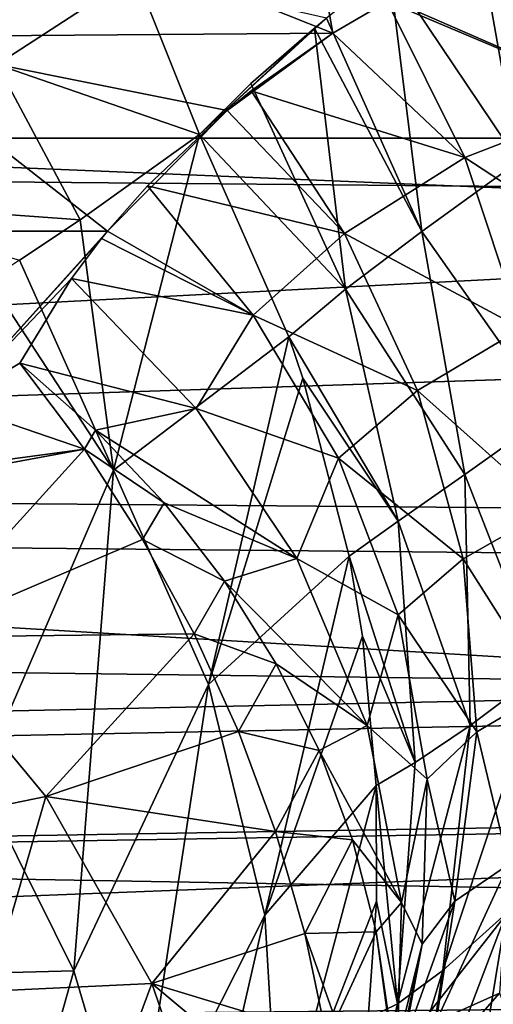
# Model space of a CAD drawing. Header units: millimetres. Extents: x -100 to 100, y -64 to 136.
# Tile 430 of 530: x -12.363 to -11.524, y 76.569 to 78.313. Entities that reach past the tile are written whole.
import ezdxf

# ---------------------------------------------------------------- set-up
doc = ezdxf.new("R2010")
doc.units = ezdxf.units.MM
doc.header["$LTSCALE"] = 159.143519
for name, color, linetype in [('10', 7, 'CONTINUOUS'), ('12', 7, 'CONTINUOUS'), ('15', 7, 'CONTINUOUS'), ('16', 7, 'CONTINUOUS'), ('18', 7, 'CONTINUOUS'), ('234', 7, 'CONTINUOUS'), ('235', 7, 'CONTINUOUS'), ('236', 7, 'CONTINUOUS'), ('237', 7, 'CONTINUOUS'), ('255', 7, 'CONTINUOUS'), ('270', 7, 'CONTINUOUS'), ('275', 7, 'CONTINUOUS'), ('283', 7, 'CONTINUOUS'), ('381', 7, 'CONTINUOUS'), ('383', 7, 'CONTINUOUS'), ('397', 7, 'CONTINUOUS'), ('407', 7, 'CONTINUOUS'), ('412', 7, 'CONTINUOUS'), ('437', 7, 'CONTINUOUS'), ('6', 7, 'CONTINUOUS')]:
    doc.layers.add(name, color=color, linetype=linetype)

msp = doc.modelspace()

# ---------------------------------------------------------------- linework, layer by layer
at = {"layer": '10', "color": 7, "linetype": 'CONTINUOUS', "true_color": 0x8c979c}
for points in [[(-12.363, 77.7046, -6.756), (-12.2487, 77.5525, -6.7154), (-12.4833, 77.6325, -6.3911), (-12.363, 77.7046, -6.756)], [(-12.4833, 77.6325, -6.3911), (-12.2487, 77.5525, -6.7154), (-12.7401, 77.4865, -5.4889), (-12.4833, 77.6325, -6.3911)], [(-12.7401, 77.4865, -5.4889), (-12.2487, 77.5525, -6.7154), (-12.8098, 77.4488, -5.2056), (-12.7401, 77.4865, -5.4889)], [(-12.8098, 77.4488, -5.2056), (-12.2487, 77.5525, -6.7154), (-12.5507, 77.2197, -5.2134), (-12.8098, 77.4488, -5.2056)], [(-12.2487, 77.5525, -6.7154), (-12.1456, 77.3922, -6.6794), (-12.5507, 77.2197, -5.2134), (-12.2487, 77.5525, -6.7154)], [(-12.1456, 77.3922, -6.6794), (-12.0544, 77.2251, -6.648), (-12.5507, 77.2197, -5.2134), (-12.1456, 77.3922, -6.6794)], [(-12.5507, 77.2197, -5.2134), (-12.3171, 76.9375, -5.2492), (-12.6276, 76.8735, -3.5378), (-12.5507, 77.2197, -5.2134)], [(-12.5507, 77.2197, -5.2134), (-12.0544, 77.2251, -6.648), (-12.3171, 76.9375, -5.2492), (-12.5507, 77.2197, -5.2134)], [(-12.0544, 77.2251, -6.648), (-11.9759, 77.0524, -6.621), (-12.3171, 76.9375, -5.2492), (-12.0544, 77.2251, -6.648)], [(-11.9759, 77.0524, -6.621), (-11.9104, 76.8753, -6.5984), (-12.3171, 76.9375, -5.2492), (-11.9759, 77.0524, -6.621)], [(-12.2671, 76.6288, 5.3466), (-12.4351, 76.9657, 5.2728), (-12.5151, 76.622, 3.5989), (-12.2671, 76.6288, 5.3466)], [(-12.3171, 76.9375, -5.2492), (-12.4172, 76.5923, -3.5577), (-12.6276, 76.8735, -3.5378), (-12.3171, 76.9375, -5.2492)], [(-12.3171, 76.9375, -5.2492), (-12.1291, 76.6064, -5.298), (-12.4172, 76.5923, -3.5577), (-12.3171, 76.9375, -5.2492)], [(-12.3171, 76.9375, -5.2492), (-11.9104, 76.8753, -6.5984), (-12.1291, 76.6064, -5.298), (-12.3171, 76.9375, -5.2492)], [(-11.9104, 76.8753, -6.5984), (-11.8582, 76.6948, -6.58), (-12.1291, 76.6064, -5.298), (-11.9104, 76.8753, -6.5984)], [(-12.1291, 76.6064, -5.298), (-11.8582, 76.6948, -6.58), (-11.8199, 76.5123, -6.5644), (-12.1291, 76.6064, -5.298)], [(-12.3602, 76.2999, 3.6394), (-12.2671, 76.6288, 5.3466), (-12.5151, 76.622, 3.5989), (-12.3602, 76.2999, 3.6394)], [(-12.1608, 76.2687, 5.4258), (-12.2671, 76.6288, 5.3466), (-12.3602, 76.2999, 3.6394), (-12.1608, 76.2687, 5.4258)], [(-12.3602, 76.2999, 3.6394), (-12.5151, 76.622, 3.5989), (-12.6041, 76.5517, 1.8235), (-12.3602, 76.2999, 3.6394)], [(-12.1291, 76.6064, -5.298), (-12.254, 76.2707, -3.5833), (-12.4172, 76.5923, -3.5577), (-12.1291, 76.6064, -5.298)], [(-12.1291, 76.6064, -5.298), (-12.0016, 76.2383, -5.3586), (-12.254, 76.2707, -3.5833), (-12.1291, 76.6064, -5.298)], [(-12.0016, 76.2383, -5.3586), (-12.1291, 76.6064, -5.298), (-11.7956, 76.3272, -6.5497), (-12.0016, 76.2383, -5.3586)], [(-11.7956, 76.3272, -6.5497), (-12.1291, 76.6064, -5.298), (-11.8199, 76.5123, -6.5644), (-11.7956, 76.3272, -6.5497)], [(-12.254, 76.2707, -3.5833), (-12.5529, 76.5341, -1.7838), (-12.4172, 76.5923, -3.5577), (-12.254, 76.2707, -3.5833)]]:
    msp.add_3dface(points, dxfattribs=at)
at = {"layer": '12', "color": 7, "linetype": 'CONTINUOUS', "true_color": 0x8c979c}
msp.add_3dface([(-11.8199, 76.5123, -6.5644), (-11.8582, 76.6948, -6.58), (-11.804, 76.5417, -6.6597), (-11.8199, 76.5123, -6.5644)], dxfattribs=at)
at = {"layer": '15', "color": 7, "linetype": 'CONTINUOUS', "true_color": 0x8c979c}
for points in [[(-12.2487, 77.5525, -6.7154), (-12.363, 77.7046, -6.756), (-12.2288, 77.5861, -6.8161), (-12.2487, 77.5525, -6.7154)], [(-12.1076, 77.4571, -6.8822), (-12.2487, 77.5525, -6.7154), (-12.2288, 77.5861, -6.8161), (-12.1076, 77.4571, -6.8822)], [(-12.1456, 77.3922, -6.6794), (-12.2487, 77.5525, -6.7154), (-12.1076, 77.4571, -6.8822), (-12.1456, 77.3922, -6.6794)], [(-12.0006, 77.3186, -6.9536), (-12.1456, 77.3922, -6.6794), (-12.1076, 77.4571, -6.8822), (-12.0006, 77.3186, -6.9536)], [(-12.0544, 77.2251, -6.648), (-12.1456, 77.3922, -6.6794), (-12.0006, 77.3186, -6.9536), (-12.0544, 77.2251, -6.648)], [(-11.9088, 77.1722, -7.0298), (-12.0544, 77.2251, -6.648), (-12.0006, 77.3186, -6.9536), (-11.9088, 77.1722, -7.0298)], [(-11.9759, 77.0524, -6.621), (-12.0544, 77.2251, -6.648), (-11.9088, 77.1722, -7.0298), (-11.9759, 77.0524, -6.621)], [(-11.8331, 77.019, -7.1101), (-11.9759, 77.0524, -6.621), (-11.9088, 77.1722, -7.0298), (-11.8331, 77.019, -7.1101)], [(-11.9104, 76.8753, -6.5984), (-11.9759, 77.0524, -6.621), (-11.8331, 77.019, -7.1101), (-11.9104, 76.8753, -6.5984)], [(-11.7739, 76.8604, -7.1936), (-11.9104, 76.8753, -6.5984), (-11.8331, 77.019, -7.1101), (-11.7739, 76.8604, -7.1936)], [(-11.8582, 76.6948, -6.58), (-11.9104, 76.8753, -6.5984), (-11.7739, 76.8604, -7.1936), (-11.8582, 76.6948, -6.58)], [(-11.732, 76.6978, -7.2798), (-11.8582, 76.6948, -6.58), (-11.7739, 76.8604, -7.1936), (-11.732, 76.6978, -7.2798)], [(-11.804, 76.5417, -6.6597), (-11.8582, 76.6948, -6.58), (-11.732, 76.6978, -7.2798), (-11.804, 76.5417, -6.6597)], [(-11.7075, 76.5325, -7.3679), (-11.804, 76.5417, -6.6597), (-11.732, 76.6978, -7.2798), (-11.7075, 76.5325, -7.3679)]]:
    msp.add_3dface(points, dxfattribs=at)
at = {"layer": '16', "color": 7, "linetype": 'CONTINUOUS', "true_color": 0x8c979c}
for points in [[(-11.4068, 78.4734, -8.9425), (-11.305, 78.1734, -8.98), (-11.7064, 78.3488, -8.4811), (-11.4068, 78.4734, -8.9425)], [(-11.7124, 78.3455, -8.4709), (-11.5748, 78.069, -8.5439), (-11.8088, 78.289, -8.3004), (-11.7124, 78.3455, -8.4709)], [(-11.7064, 78.3488, -8.4811), (-11.305, 78.1734, -8.98), (-11.7124, 78.3455, -8.4709), (-11.7064, 78.3488, -8.4811)], [(-11.7124, 78.3455, -8.4709), (-11.305, 78.1734, -8.98), (-11.5748, 78.069, -8.5439), (-11.7124, 78.3455, -8.4709)], [(-11.8088, 78.289, -8.3004), (-11.5748, 78.069, -8.5439), (-11.9531, 78.1871, -8.0161), (-11.8088, 78.289, -8.3004)], [(-11.9531, 78.1871, -8.0161), (-11.788, 77.9344, -8.1116), (-11.9957, 78.1525, -7.9235), (-11.9531, 78.1871, -8.0161)], [(-11.9531, 78.1871, -8.0161), (-11.5748, 78.069, -8.5439), (-11.788, 77.9344, -8.1116), (-11.9531, 78.1871, -8.0161)], [(-11.305, 78.1734, -8.98), (-11.24, 77.8497, -9.0549), (-11.5748, 78.069, -8.5439), (-11.305, 78.1734, -8.98)], [(-11.9957, 78.1525, -7.9235), (-11.788, 77.9344, -8.1116), (-12.1369, 78.0191, -7.5768), (-11.9957, 78.1525, -7.9235)], [(-11.5748, 78.069, -8.5439), (-11.4745, 77.7659, -8.6503), (-11.788, 77.9344, -8.1116), (-11.5748, 78.069, -8.5439)], [(-11.5748, 78.069, -8.5439), (-11.24, 77.8497, -9.0549), (-11.4745, 77.7659, -8.6503), (-11.5748, 78.069, -8.5439)], [(-12.1369, 78.0191, -7.5768), (-11.9498, 77.7897, -7.6854), (-12.2074, 77.9388, -7.3708), (-12.1369, 78.0191, -7.5768)], [(-12.1369, 78.0191, -7.5768), (-11.788, 77.9344, -8.1116), (-11.9498, 77.7897, -7.6854), (-12.1369, 78.0191, -7.5768)], [(-12.2074, 77.9388, -7.3708), (-11.9498, 77.7897, -7.6854), (-12.2182, 77.9256, -7.3368), (-12.2074, 77.9388, -7.3708)], [(-11.788, 77.9344, -8.1116), (-11.6588, 77.6565, -8.2408), (-11.9498, 77.7897, -7.6854), (-11.788, 77.9344, -8.1116)], [(-11.788, 77.9344, -8.1116), (-11.4745, 77.7659, -8.6503), (-11.6588, 77.6565, -8.2408), (-11.788, 77.9344, -8.1116)], [(-12.2182, 77.9256, -7.3368), (-11.9498, 77.7897, -7.6854), (-12.2717, 77.8547, -7.1534), (-12.2182, 77.9256, -7.3368)], [(-12.363, 77.7046, -6.756), (-12.2717, 77.8547, -7.1534), (-12.0506, 77.6242, -7.2782), (-12.363, 77.7046, -6.756)], [(-12.2717, 77.8547, -7.1534), (-11.9498, 77.7897, -7.6854), (-12.0506, 77.6242, -7.2782), (-12.2717, 77.8547, -7.1534)], [(-11.9498, 77.7897, -7.6854), (-11.7987, 77.5364, -7.8246), (-12.0506, 77.6242, -7.2782), (-11.9498, 77.7897, -7.6854)], [(-11.9498, 77.7897, -7.6854), (-11.6588, 77.6565, -8.2408), (-11.7987, 77.5364, -7.8246), (-11.9498, 77.7897, -7.6854)], [(-11.4745, 77.7659, -8.6503), (-11.4232, 77.4462, -8.7899), (-11.6588, 77.6565, -8.2408), (-11.4745, 77.7659, -8.6503)], [(-12.2288, 77.5861, -6.8161), (-12.363, 77.7046, -6.756), (-12.0506, 77.6242, -7.2782), (-12.2288, 77.5861, -6.8161)], [(-11.6588, 77.6565, -8.2408), (-11.5776, 77.3582, -8.399), (-11.7987, 77.5364, -7.8246), (-11.6588, 77.6565, -8.2408)], [(-11.6588, 77.6565, -8.2408), (-11.4232, 77.4462, -8.7899), (-11.5776, 77.3582, -8.399), (-11.6588, 77.6565, -8.2408)], [(-12.2288, 77.5861, -6.8161), (-12.0506, 77.6242, -7.2782), (-11.8723, 77.3589, -7.4312), (-12.2288, 77.5861, -6.8161)], [(-12.0506, 77.6242, -7.2782), (-11.7987, 77.5364, -7.8246), (-11.8723, 77.3589, -7.4312), (-12.0506, 77.6242, -7.2782)], [(-12.1076, 77.4571, -6.8822), (-12.2288, 77.5861, -6.8161), (-11.8723, 77.3589, -7.4312), (-12.1076, 77.4571, -6.8822)], [(-11.7987, 77.5364, -7.8246), (-11.6929, 77.2591, -7.988), (-11.8723, 77.3589, -7.4312), (-11.7987, 77.5364, -7.8246)], [(-11.7987, 77.5364, -7.8246), (-11.5776, 77.3582, -8.399), (-11.6929, 77.2591, -7.988), (-11.7987, 77.5364, -7.8246)], [(-12.0006, 77.3186, -6.9536), (-12.1076, 77.4571, -6.8822), (-11.8723, 77.3589, -7.4312), (-12.0006, 77.3186, -6.9536)], [(-11.4232, 77.4462, -8.7899), (-11.4297, 77.1243, -8.9597), (-11.5776, 77.3582, -8.399), (-11.4232, 77.4462, -8.7899)], [(-12.0006, 77.3186, -6.9536), (-11.8723, 77.3589, -7.4312), (-11.7476, 77.063, -7.6073), (-12.0006, 77.3186, -6.9536)], [(-11.8723, 77.3589, -7.4312), (-11.6929, 77.2591, -7.988), (-11.7476, 77.063, -7.6073), (-11.8723, 77.3589, -7.4312)], [(-11.5776, 77.3582, -8.399), (-11.5538, 77.0517, -8.5815), (-11.6929, 77.2591, -7.988), (-11.5776, 77.3582, -8.399)], [(-11.5776, 77.3582, -8.399), (-11.4297, 77.1243, -8.9597), (-11.5538, 77.0517, -8.5815), (-11.5776, 77.3582, -8.399)], [(-11.9088, 77.1722, -7.0298), (-12.0006, 77.3186, -6.9536), (-11.7476, 77.063, -7.6073), (-11.9088, 77.1722, -7.0298)], [(-11.6929, 77.2591, -7.988), (-11.6418, 76.968, -8.1706), (-11.7476, 77.063, -7.6073), (-11.6929, 77.2591, -7.988)], [(-11.6929, 77.2591, -7.988), (-11.5538, 77.0517, -8.5815), (-11.6418, 76.968, -8.1706), (-11.6929, 77.2591, -7.988)], [(-11.8331, 77.019, -7.1101), (-11.9088, 77.1722, -7.0298), (-11.7476, 77.063, -7.6073), (-11.8331, 77.019, -7.1101)], [(-11.4297, 77.1243, -8.9597), (-11.4978, 76.8166, -9.1531), (-11.5538, 77.0517, -8.5815), (-11.4297, 77.1243, -8.9597)], [(-11.8331, 77.019, -7.1101), (-11.7476, 77.063, -7.6073), (-11.6873, 76.7497, -7.7991), (-11.8331, 77.019, -7.1101)], [(-11.7476, 77.063, -7.6073), (-11.6418, 76.968, -8.1706), (-11.6873, 76.7497, -7.7991), (-11.7476, 77.063, -7.6073)], [(-11.5538, 77.0517, -8.5815), (-11.5923, 76.7518, -8.7811), (-11.6418, 76.968, -8.1706), (-11.5538, 77.0517, -8.5815)], [(-11.5538, 77.0517, -8.5815), (-11.4978, 76.8166, -9.1531), (-11.5923, 76.7518, -8.7811), (-11.5538, 77.0517, -8.5815)], [(-11.7739, 76.8604, -7.1936), (-11.8331, 77.019, -7.1101), (-11.6873, 76.7497, -7.7991), (-11.7739, 76.8604, -7.1936)], [(-11.6418, 76.968, -8.1706), (-11.6505, 76.676, -8.3647), (-11.6873, 76.7497, -7.7991), (-11.6418, 76.968, -8.1706)], [(-11.6418, 76.968, -8.1706), (-11.5923, 76.7518, -8.7811), (-11.6505, 76.676, -8.3647), (-11.6418, 76.968, -8.1706)], [(-11.732, 76.6978, -7.2798), (-11.7739, 76.8604, -7.1936), (-11.6873, 76.7497, -7.7991), (-11.732, 76.6978, -7.2798)], [(-11.4978, 76.8166, -9.1531), (-11.5133, 76.5892, -9.6922), (-11.6255, 76.5391, -9.3608), (-11.4978, 76.8166, -9.1531)], [(-11.4978, 76.8166, -9.1531), (-11.6255, 76.5391, -9.3608), (-11.5923, 76.7518, -8.7811), (-11.4978, 76.8166, -9.1531)], [(-11.732, 76.6978, -7.2798), (-11.6873, 76.7497, -7.7991), (-11.6959, 76.4346, -7.9969), (-11.732, 76.6978, -7.2798)], [(-11.6873, 76.7497, -7.7991), (-11.6505, 76.676, -8.3647), (-11.6959, 76.4346, -7.9969), (-11.6873, 76.7497, -7.7991)], [(-11.5923, 76.7518, -8.7811), (-11.6255, 76.5391, -9.3608), (-11.6922, 76.4731, -8.9881), (-11.5923, 76.7518, -8.7811)], [(-11.5923, 76.7518, -8.7811), (-11.6922, 76.4731, -8.9881), (-11.6505, 76.676, -8.3647), (-11.5923, 76.7518, -8.7811)], [(-11.7075, 76.5325, -7.3679), (-11.732, 76.6978, -7.2798), (-11.6959, 76.4346, -7.9969), (-11.7075, 76.5325, -7.3679)], [(-11.6505, 76.676, -8.3647), (-11.6922, 76.4731, -8.9881), (-11.7191, 76.3964, -8.5617), (-11.6505, 76.676, -8.3647)], [(-11.6505, 76.676, -8.3647), (-11.7191, 76.3964, -8.5617), (-11.6959, 76.4346, -7.9969), (-11.6505, 76.676, -8.3647)], [(-11.5133, 76.5892, -9.6922), (-11.4723, 76.4844, -10.1059), (-11.7109, 76.3638, -9.9038), (-11.5133, 76.5892, -9.6922)], [(-11.5133, 76.5892, -9.6922), (-11.7109, 76.3638, -9.9038), (-11.6255, 76.5391, -9.3608), (-11.5133, 76.5892, -9.6922)]]:
    msp.add_3dface(points, dxfattribs=at)
at = {"layer": '18', "color": 7, "linetype": 'CONTINUOUS', "true_color": 0x8c979c}
for points in [[(-11.8088, 78.289, -8.3004), (-12.6482, 78.2825, -6.9494), (-12.7246, 78.6532, -7.024), (-11.8088, 78.289, -8.3004)], [(-11.8731, 78.6532, -8.3833), (-11.8088, 78.289, -8.3004), (-12.7246, 78.6532, -7.024), (-11.8731, 78.6532, -8.3833)], [(-11.7124, 78.3455, -8.4709), (-11.8088, 78.289, -8.3004), (-11.8731, 78.6532, -8.3833), (-11.7124, 78.3455, -8.4709)], [(-12.2074, 77.9388, -7.3708), (-12.9735, 77.9383, -5.9183), (-12.6482, 78.2825, -6.9494), (-12.2074, 77.9388, -7.3708)], [(-11.8088, 78.289, -8.3004), (-11.9957, 78.1525, -7.9235), (-12.6482, 78.2825, -6.9494), (-11.8088, 78.289, -8.3004)], [(-11.9957, 78.1525, -7.9235), (-12.2074, 77.9388, -7.3708), (-12.6482, 78.2825, -6.9494), (-11.9957, 78.1525, -7.9235)], [(-11.8088, 78.289, -8.3004), (-11.9531, 78.1871, -8.0161), (-11.9957, 78.1525, -7.9235), (-11.8088, 78.289, -8.3004)], [(-11.9957, 78.1525, -7.9235), (-12.1369, 78.0191, -7.5768), (-12.2074, 77.9388, -7.3708), (-11.9957, 78.1525, -7.9235)], [(-12.2074, 77.9388, -7.3708), (-12.4833, 77.6325, -6.3911), (-12.9735, 77.9383, -5.9183), (-12.2074, 77.9388, -7.3708)], [(-12.4833, 77.6325, -6.3911), (-12.2074, 77.9388, -7.3708), (-12.2182, 77.9256, -7.3368), (-12.4833, 77.6325, -6.3911)], [(-12.4833, 77.6325, -6.3911), (-12.2182, 77.9256, -7.3368), (-12.2717, 77.8547, -7.1534), (-12.4833, 77.6325, -6.3911)], [(-12.363, 77.7046, -6.756), (-12.4833, 77.6325, -6.3911), (-12.2717, 77.8547, -7.1534), (-12.363, 77.7046, -6.756)]]:
    msp.add_3dface(points, dxfattribs=at)
at = {"layer": '234', "color": 7, "linetype": 'CONTINUOUS', "true_color": 0x8c979c}
for points in [[(-11.56, 78.5144, 13.0396), (-11.2707, 78.2096, 13.9234), (-11.4513, 78.5925, 13.4668), (-11.56, 78.5144, 13.0396)], [(-11.7089, 78.4031, 12.3673), (-11.4797, 78.0619, 13.0084), (-11.56, 78.5144, 13.0396), (-11.7089, 78.4031, 12.3673)], [(-11.4797, 78.0619, 13.0084), (-11.2707, 78.2096, 13.9234), (-11.56, 78.5144, 13.0396), (-11.4797, 78.0619, 13.0084)], [(-11.8197, 78.3155, 11.7748), (-11.6509, 77.9381, 12.0701), (-11.7089, 78.4031, 12.3673), (-11.8197, 78.3155, 11.7748)], [(-11.6509, 77.9381, 12.0701), (-11.4797, 78.0619, 13.0084), (-11.7089, 78.4031, 12.3673), (-11.6509, 77.9381, 12.0701)], [(-11.841, 78.298, 11.6486), (-11.6509, 77.9381, 12.0701), (-11.8197, 78.3155, 11.7748), (-11.841, 78.298, 11.6486)], [(-11.9538, 78.1999, 10.8829), (-11.7861, 77.8356, 11.1123), (-11.841, 78.298, 11.6486), (-11.9538, 78.1999, 10.8829)], [(-11.7861, 77.8356, 11.1123), (-11.6509, 77.9381, 12.0701), (-11.841, 78.298, 11.6486), (-11.7861, 77.8356, 11.1123)], [(-12.0447, 78.1097, 10.0693), (-11.7861, 77.8356, 11.1123), (-11.9538, 78.1999, 10.8829), (-12.0447, 78.1097, 10.0693)], [(-11.8864, 77.7511, 10.1388), (-11.7861, 77.8356, 11.1123), (-12.0447, 78.1097, 10.0693), (-11.8864, 77.7511, 10.1388)], [(-11.4797, 78.0619, 13.0084), (-11.6509, 77.9381, 12.0701), (-11.4238, 77.6149, 13.1566), (-11.4797, 78.0619, 13.0084)], [(-11.6509, 77.9381, 12.0701), (-11.7861, 77.8356, 11.1123), (-11.5748, 77.5073, 12.1863), (-11.6509, 77.9381, 12.0701)], [(-11.4238, 77.6149, 13.1566), (-11.6509, 77.9381, 12.0701), (-11.5748, 77.5073, 12.1863), (-11.4238, 77.6149, 13.1566)], [(-11.7861, 77.8356, 11.1123), (-11.8864, 77.7511, 10.1388), (-11.693, 77.4249, 11.2025), (-11.7861, 77.8356, 11.1123)], [(-11.5748, 77.5073, 12.1863), (-11.7861, 77.8356, 11.1123), (-11.693, 77.4249, 11.2025), (-11.5748, 77.5073, 12.1863)], [(-11.693, 77.4249, 11.2025), (-11.8864, 77.7511, 10.1388), (-11.8615, 77.6783, 10.1522), (-11.693, 77.4249, 11.2025)], [(-11.7798, 77.3631, 10.2082), (-11.693, 77.4249, 11.2025), (-11.8615, 77.6783, 10.1522), (-11.7798, 77.3631, 10.2082)], [(-11.4238, 77.6149, 13.1566), (-11.5748, 77.5073, 12.1863), (-11.4385, 77.1583, 13.3109), (-11.4238, 77.6149, 13.1566)], [(-11.5748, 77.5073, 12.1863), (-11.693, 77.4249, 11.2025), (-11.5656, 77.0628, 12.3055), (-11.5748, 77.5073, 12.1863)], [(-11.4385, 77.1583, 13.3109), (-11.5748, 77.5073, 12.1863), (-11.5656, 77.0628, 12.3055), (-11.4385, 77.1583, 13.3109)], [(-11.693, 77.4249, 11.2025), (-11.7798, 77.3631, 10.2082), (-11.6627, 76.9975, 11.2929), (-11.693, 77.4249, 11.2025)], [(-11.5656, 77.0628, 12.3055), (-11.693, 77.4249, 11.2025), (-11.6627, 76.9975, 11.2929), (-11.5656, 77.0628, 12.3055)], [(-11.6627, 76.9975, 11.2929), (-11.7798, 77.3631, 10.2082), (-11.756, 77.2211, 10.2322), (-11.6627, 76.9975, 11.2929)], [(-11.7319, 76.9568, 10.2752), (-11.6627, 76.9975, 11.2929), (-11.756, 77.2211, 10.2322), (-11.7319, 76.9568, 10.2752)], [(-11.4385, 77.1583, 13.3109), (-11.5656, 77.0628, 12.3055), (-11.614, 76.6289, 12.5645), (-11.4385, 77.1583, 13.3109)], [(-11.5018, 76.73, 13.6771), (-11.4385, 77.1583, 13.3109), (-11.614, 76.6289, 12.5645), (-11.5018, 76.73, 13.6771)], [(-11.5656, 77.0628, 12.3055), (-11.6627, 76.9975, 11.2929), (-11.6942, 76.5698, 11.4508), (-11.5656, 77.0628, 12.3055)], [(-11.614, 76.6289, 12.5645), (-11.5656, 77.0628, 12.3055), (-11.6942, 76.5698, 11.4508), (-11.614, 76.6289, 12.5645)], [(-11.6627, 76.9975, 11.2929), (-11.7319, 76.9568, 10.2752), (-11.6942, 76.5698, 11.4508), (-11.6627, 76.9975, 11.2929)], [(-11.6942, 76.5698, 11.4508), (-11.7319, 76.9568, 10.2752), (-11.7311, 76.7518, 10.307), (-11.6942, 76.5698, 11.4508)], [(-11.3513, 76.8822, 14.7852), (-11.5018, 76.73, 13.6771), (-11.5462, 76.4603, 14.9938), (-11.3513, 76.8822, 14.7852)], [(-11.3794, 76.6929, 16.148), (-11.3513, 76.8822, 14.7852), (-11.5462, 76.4603, 14.9938), (-11.3794, 76.6929, 16.148)], [(-11.746, 76.545, 10.3376), (-11.6942, 76.5698, 11.4508), (-11.7311, 76.7518, 10.307), (-11.746, 76.545, 10.3376)], [(-11.5018, 76.73, 13.6771), (-11.614, 76.6289, 12.5645), (-11.6647, 76.3001, 13.8365), (-11.5018, 76.73, 13.6771)], [(-11.5462, 76.4603, 14.9938), (-11.5018, 76.73, 13.6771), (-11.6647, 76.3001, 13.8365), (-11.5462, 76.4603, 14.9938)], [(-11.4957, 76.5295, 16.1124), (-11.3794, 76.6929, 16.148), (-11.5462, 76.4603, 14.9938), (-11.4957, 76.5295, 16.1124)], [(-11.614, 76.6289, 12.5645), (-11.6942, 76.5698, 11.4508), (-11.7455, 76.2006, 12.6823), (-11.614, 76.6289, 12.5645)], [(-11.6647, 76.3001, 13.8365), (-11.614, 76.6289, 12.5645), (-11.7455, 76.2006, 12.6823), (-11.6647, 76.3001, 13.8365)], [(-11.6942, 76.5698, 11.4508), (-11.746, 76.545, 10.3376), (-11.7963, 76.1506, 11.5343), (-11.6942, 76.5698, 11.4508)], [(-11.7455, 76.2006, 12.6823), (-11.6942, 76.5698, 11.4508), (-11.7963, 76.1506, 11.5343), (-11.7455, 76.2006, 12.6823)]]:
    msp.add_3dface(points, dxfattribs=at)
at = {"layer": '235', "color": 7, "linetype": 'CONTINUOUS', "true_color": 0x8c979c}
for points in [[(-12.0447, 78.1097, 10.0693), (-11.8197, 78.3155, 11.7748), (-12.1582, 78.3929, 10.0859), (-12.0447, 78.1097, 10.0693)], [(-12.0447, 78.1097, 10.0693), (-11.841, 78.298, 11.6486), (-11.8197, 78.3155, 11.7748), (-12.0447, 78.1097, 10.0693)], [(-12.0447, 78.1097, 10.0693), (-11.9538, 78.1999, 10.8829), (-11.841, 78.298, 11.6486), (-12.0447, 78.1097, 10.0693)]]:
    msp.add_3dface(points, dxfattribs=at)
at = {"layer": '236', "color": 7, "linetype": 'CONTINUOUS', "true_color": 0x8c979c}
for points in [[(-12.1582, 78.3929, 10.0859), (-12.5021, 78.5497, 8.4928), (-12.4035, 78.2339, 8.47), (-12.1582, 78.3929, 10.0859)], [(-12.0447, 78.1097, 10.0693), (-12.1582, 78.3929, 10.0859), (-12.4035, 78.2339, 8.47), (-12.0447, 78.1097, 10.0693)], [(-12.4035, 78.2339, 8.47), (-12.7221, 77.9921, 6.8477), (-12.2562, 77.9588, 8.4867), (-12.4035, 78.2339, 8.47)], [(-12.0447, 78.1097, 10.0693), (-12.4035, 78.2339, 8.47), (-12.2562, 77.9588, 8.4867), (-12.0447, 78.1097, 10.0693)], [(-12.2562, 77.9588, 8.4867), (-12.7221, 77.9921, 6.8477), (-12.3633, 77.8871, 7.8557), (-12.2562, 77.9588, 8.4867)]]:
    msp.add_3dface(points, dxfattribs=at)
at = {"layer": '237', "color": 7, "linetype": 'CONTINUOUS', "true_color": 0x8c979c}
for points in [[(-12.0447, 78.1097, 10.0693), (-12.2562, 77.9588, 8.4867), (-12.1969, 77.5155, 7.6261), (-12.0447, 78.1097, 10.0693)], [(-11.8864, 77.7511, 10.1388), (-12.0447, 78.1097, 10.0693), (-12.1969, 77.5155, 7.6261), (-11.8864, 77.7511, 10.1388)], [(-12.2562, 77.9588, 8.4867), (-12.3633, 77.8871, 7.8557), (-12.1969, 77.5155, 7.6261), (-12.2562, 77.9588, 8.4867)], [(-12.3633, 77.8871, 7.8557), (-12.4175, 77.8516, 7.5602), (-12.1969, 77.5155, 7.6261), (-12.3633, 77.8871, 7.8557)], [(-12.4175, 77.8516, 7.5602), (-12.4351, 76.9657, 5.2728), (-12.1969, 77.5155, 7.6261), (-12.4175, 77.8516, 7.5602)], [(-11.8864, 77.7511, 10.1388), (-12.1969, 77.5155, 7.6261), (-12.0289, 77.1356, 7.714), (-11.8864, 77.7511, 10.1388)], [(-11.8615, 77.6783, 10.1522), (-11.8864, 77.7511, 10.1388), (-12.0289, 77.1356, 7.714), (-11.8615, 77.6783, 10.1522)], [(-11.7798, 77.3631, 10.2082), (-11.8615, 77.6783, 10.1522), (-12.0289, 77.1356, 7.714), (-11.7798, 77.3631, 10.2082)], [(-12.4351, 76.9657, 5.2728), (-12.2671, 76.6288, 5.3466), (-12.1969, 77.5155, 7.6261), (-12.4351, 76.9657, 5.2728)], [(-12.1969, 77.5155, 7.6261), (-12.2671, 76.6288, 5.3466), (-12.0289, 77.1356, 7.714), (-12.1969, 77.5155, 7.6261)], [(-11.7798, 77.3631, 10.2082), (-12.0289, 77.1356, 7.714), (-11.9293, 76.727, 7.8056), (-11.7798, 77.3631, 10.2082)], [(-11.756, 77.2211, 10.2322), (-11.7798, 77.3631, 10.2082), (-11.9293, 76.727, 7.8056), (-11.756, 77.2211, 10.2322)], [(-11.7319, 76.9568, 10.2752), (-11.756, 77.2211, 10.2322), (-11.9293, 76.727, 7.8056), (-11.7319, 76.9568, 10.2752)], [(-12.2671, 76.6288, 5.3466), (-12.1608, 76.2687, 5.4258), (-12.0289, 77.1356, 7.714), (-12.2671, 76.6288, 5.3466)], [(-12.0289, 77.1356, 7.714), (-12.1608, 76.2687, 5.4258), (-11.9293, 76.727, 7.8056), (-12.0289, 77.1356, 7.714)], [(-11.7319, 76.9568, 10.2752), (-11.9293, 76.727, 7.8056), (-11.904, 76.3078, 7.8967), (-11.7319, 76.9568, 10.2752)], [(-11.7311, 76.7518, 10.307), (-11.7319, 76.9568, 10.2752), (-11.904, 76.3078, 7.8967), (-11.7311, 76.7518, 10.307)], [(-11.746, 76.545, 10.3376), (-11.7311, 76.7518, 10.307), (-11.904, 76.3078, 7.8967), (-11.746, 76.545, 10.3376)], [(-12.1608, 76.2687, 5.4258), (-12.1193, 75.8961, 5.5082), (-11.9293, 76.727, 7.8056), (-12.1608, 76.2687, 5.4258)], [(-11.9293, 76.727, 7.8056), (-12.1193, 75.8961, 5.5082), (-11.904, 76.3078, 7.8967), (-11.9293, 76.727, 7.8056)]]:
    msp.add_3dface(points, dxfattribs=at)
at = {"layer": '255', "linetype": 'CONTINUOUS'}
for points in [[(-8.0253, 78.0997, 25.7), (-12.3639, 74.4889, 25.7), (-12.7593, 69.9003, 25.7), (-8.0253, 78.0997, 25.7)], [(-11.4916, 75.9319, 25.7), (-12.3639, 74.4889, 25.7), (-8.0253, 78.0997, 25.7), (-11.4916, 75.9319, 25.7)]]:
    msp.add_3dface(points, dxfattribs=at)
at = {"layer": '270', "linetype": 'CONTINUOUS'}
for points in [[(-10.8256, 77.5912, 24.8415), (-11.9031, 76.2159, 24.8415), (-10.4514, 77.2597, 25.7), (-10.8256, 77.5912, 24.8415)], [(-11.9031, 76.2159, 24.8415), (-11.4916, 75.9319, 25.7), (-10.4514, 77.2597, 25.7), (-11.9031, 76.2159, 24.8415)]]:
    msp.add_3dface(points, dxfattribs=at)
at = {"layer": '275', "color": 7, "linetype": 'CONTINUOUS', "true_color": 0xffe664}
msp.add_3dface([(-8.0253, 78.0997, 28.2), (-12.7593, 69.9003, 28.2), (-8.5737, 72.95, 28.2), (-8.0253, 78.0997, 28.2)], dxfattribs=at)
at = {"layer": '283', "color": 7, "linetype": 'CONTINUOUS', "true_color": 0xffe664}
for points in [[(-8.0253, 78.0997, 25.7), (-12.7593, 69.9003, 25.7), (-8.0253, 78.0997, 28.2), (-8.0253, 78.0997, 25.7)], [(-12.7593, 69.9003, 25.7), (-12.7593, 69.9003, 28.2), (-8.0253, 78.0997, 28.2), (-12.7593, 69.9003, 25.7)]]:
    msp.add_3dface(points, dxfattribs=at)
at = {"layer": '381', "color": 7, "linetype": 'CONTINUOUS', "true_color": 0x323232}
for points in [[(-11.3983, 75.8677, 47.2), (-11.5574, 75.6014, 47.3289), (-10.5968, 76.8917, 47.3289), (-11.3983, 75.8677, 47.2)], [(-11.5574, 75.6014, 47.3289), (-10.5586, 76.8597, 47.4497), (-10.5968, 76.8917, 47.3289), (-11.5574, 75.6014, 47.3289)], [(-11.5157, 75.574, 47.4497), (-10.5586, 76.8597, 47.4497), (-11.5574, 75.6014, 47.3289), (-11.5157, 75.574, 47.4497)]]:
    msp.add_3dface(points, dxfattribs=at)
at = {"layer": '383', "color": 7, "linetype": 'CONTINUOUS', "true_color": 0x323232}
for points in [[(-11.5573, 75.6013, 46.0706), (-11.3983, 75.8677, 46.2), (-10.5967, 76.8917, 46.0706), (-11.5573, 75.6013, 46.0706)], [(-11.5573, 75.6013, 46.0706), (-10.5967, 76.8917, 46.0706), (-11.5155, 75.5739, 45.9499), (-11.5573, 75.6013, 46.0706)]]:
    msp.add_3dface(points, dxfattribs=at)
at = {"layer": '397', "color": 7, "linetype": 'CONTINUOUS', "true_color": 0xaaaaaa}
for points in [[(-8.8527, 77.9926, 45.7), (-7.5837, 78.9868, 45.7), (-89.1978, 78.7505, 45.7), (-8.8527, 77.9926, 45.7)], [(-91.4659, 73.6814, 45.7), (-8.8527, 77.9926, 45.7), (-89.1978, 78.7505, 45.7), (-91.4659, 73.6814, 45.7)], [(-9.9926, 76.8527, 45.7), (-8.8527, 77.9926, 45.7), (-91.4659, 73.6814, 45.7), (-9.9926, 76.8527, 45.7)], [(-10.9868, 75.5836, 45.7), (-9.9926, 76.8527, 45.7), (-91.4659, 73.6814, 45.7), (-10.9868, 75.5836, 45.7)]]:
    msp.add_3dface(points, dxfattribs=at)
at = {"layer": '407', "color": 7, "linetype": 'CONTINUOUS'}
for points in [[(-85.3342, 82.9627, 36.7), (87.8445, 78.1035, 36.7), (-87.8445, 78.1035, 36.7), (-85.3342, 82.9627, 36.7)], [(85.3342, 82.9627, 36.7), (87.8445, 78.1035, 36.7), (-85.3342, 82.9627, 36.7), (85.3342, 82.9627, 36.7)], [(-90.0783, 73.1116, 36.7), (-87.8445, 78.1035, 36.7), (-7.4179, 73.6919, 36.7), (-90.0783, 73.1116, 36.7)], [(-87.8445, 78.1035, 36.7), (87.8445, 78.1035, 36.7), (0, 77.35, 36.7), (-87.8445, 78.1035, 36.7)], [(-7.4179, 73.6919, 36.7), (-87.8445, 78.1035, 36.7), (-6.6114, 74.6115, 36.7), (-7.4179, 73.6919, 36.7)], [(-6.6114, 74.6115, 36.7), (-87.8445, 78.1035, 36.7), (-5.6919, 75.4178, 36.7), (-6.6114, 74.6115, 36.7)], [(-5.6919, 75.4178, 36.7), (-87.8445, 78.1035, 36.7), (-4.675, 76.0973, 36.7), (-5.6919, 75.4178, 36.7)], [(-4.675, 76.0973, 36.7), (-87.8445, 78.1035, 36.7), (-3.5781, 76.6383, 36.7), (-4.675, 76.0973, 36.7)], [(-3.5781, 76.6383, 36.7), (-87.8445, 78.1035, 36.7), (-2.42, 77.0314, 36.7), (-3.5781, 76.6383, 36.7)], [(-2.42, 77.0314, 36.7), (-87.8445, 78.1035, 36.7), (-1.2204, 77.27, 36.7), (-2.42, 77.0314, 36.7)], [(-1.2204, 77.27, 36.7), (-87.8445, 78.1035, 36.7), (0, 77.35, 36.7), (-1.2204, 77.27, 36.7)]]:
    msp.add_3dface(points, dxfattribs=at)
at = {"layer": '412', "linetype": 'CONTINUOUS'}
for points in [[(0, 77.35, 36.7427), (57.5181, 79.9352, 36.7427), (-60.2815, 76.0789, 36.7427), (0, 77.35, 36.7427)], [(57.5181, 79.9352, 36.7427), (-57.5181, 79.9352, 36.7427), (-60.2815, 76.0789, 36.7427), (57.5181, 79.9352, 36.7427)], [(-1.2204, 77.27, 36.7427), (0, 77.35, 36.7427), (-60.2815, 76.0789, 36.7427), (-1.2204, 77.27, 36.7427)], [(-2.42, 77.0314, 36.7427), (-1.2204, 77.27, 36.7427), (-60.2815, 76.0789, 36.7427), (-2.42, 77.0314, 36.7427)], [(-3.5781, 76.6383, 36.7427), (-2.42, 77.0314, 36.7427), (-60.2815, 76.0789, 36.7427), (-3.5781, 76.6383, 36.7427)], [(-4.675, 76.0973, 36.7427), (-3.5781, 76.6383, 36.7427), (-60.2815, 76.0789, 36.7427), (-4.675, 76.0973, 36.7427)]]:
    msp.add_3dface(points, dxfattribs=at)
at = {"layer": '437', "color": 7, "linetype": 'CONTINUOUS', "true_color": 0xaaaaaa}
for points in [[(-7.3941, 76.938, 44.7), (-60.2815, 76.0789, 44.7), (-57.5181, 79.9352, 44.7), (-7.3941, 76.938, 44.7)], [(-4.9391, 78.496, 44.7), (-6.2156, 77.7942, 44.7), (-57.5181, 79.9352, 44.7), (-4.9391, 78.496, 44.7)], [(-6.2156, 77.7942, 44.7), (-7.3941, 76.938, 44.7), (-57.5181, 79.9352, 44.7), (-6.2156, 77.7942, 44.7)], [(-7.3941, 76.938, 44.7), (-8.456, 75.9407, 44.7), (-60.2815, 76.0789, 44.7), (-7.3941, 76.938, 44.7)]]:
    msp.add_3dface(points, dxfattribs=at)
at = {"layer": '6', "color": 7, "linetype": 'CONTINUOUS', "true_color": 0x8c979c}
for points in [[(-10.8256, 77.5912, 24.8415), (-11.7349, 76.1632, 14.9701), (-11.9031, 76.2159, 24.8415), (-10.8256, 77.5912, 24.8415)], [(-11.4957, 76.5295, 16.1124), (-11.7349, 76.1632, 14.9701), (-10.8256, 77.5912, 24.8415), (-11.4957, 76.5295, 16.1124)]]:
    msp.add_3dface(points, dxfattribs=at)

doc.saveas('drawing.dxf')
